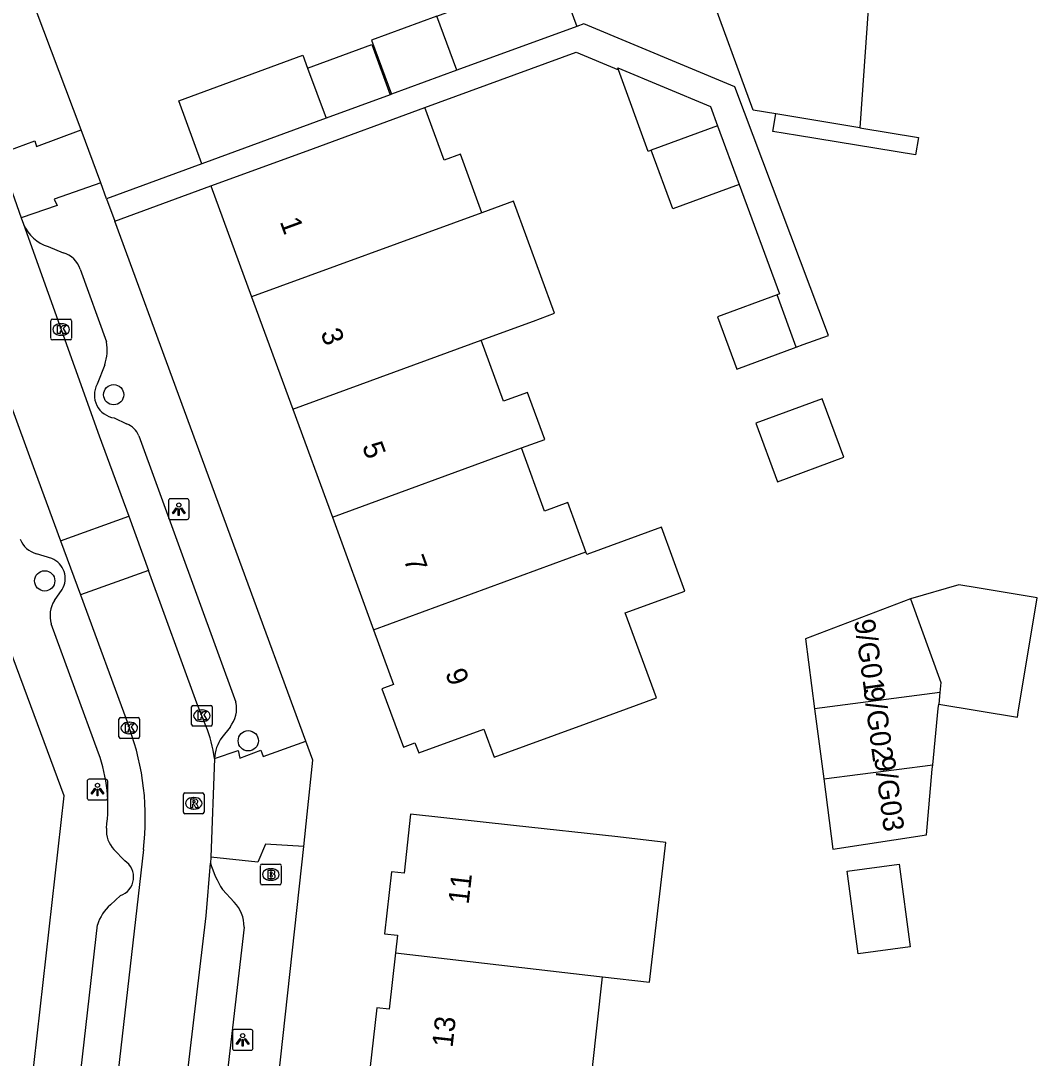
# Model space of a CAD drawing. Extents: x 161258 to 161838, y 380836 to 381727.
# Drawn here: x 161708.3 to 161757.4, y 381426.2 to 381476.3 of the extents above; entities that cross this region are included whole.
import ezdxf

# ---------------------------------------------------------------- set-up
doc = ezdxf.new("R2010")
doc.units = 0
for name, color, linetype in [('IMGEO_Boom', 7, 'Continuous'), ('IMGEO_Brandkraan', 7, 'Continuous'), ('IMGEO_Kolk', 7, 'Continuous'), ('IMGEO_Lichtpunt', 7, 'Continuous'), ('IMGEO_Pand', 7, 'Continuous'), ('IMGEO_Pand_nummerreeks', 7, 'Continuous'), ('IMGEO_Rijbaan_lokaal_open', 7, 'Continuous'), ('IMGEO_Rioolput', 7, 'Continuous'), ('IMGEO_Voetpad_open', 7, 'Continuous')]:
    doc.layers.add(name, color=color, linetype=linetype)

msp = doc.modelspace()

# ---------------------------------------------------------------- linework, layer by layer
at = {"layer": 'IMGEO_Boom'}
for centre in [(161712.757, 381458.263), (161709.426, 381449.266), (161719.258, 381441.543)]:
    msp.add_circle(centre, 0.489, dxfattribs=at)
at = {"layer": 'IMGEO_Brandkraan'}
for p, q in [((161719.847, 381434.658), (161719.847, 381435.51)), ((161719.922, 381435.584), (161720.774, 381435.584)), ((161720.335, 381435.364), (161720.36, 381435.364)), ((161720.848, 381435.51), (161720.848, 381434.658)), ((161720.358, 381434.804), (161720.333, 381434.804)), ((161720.774, 381434.584), (161719.922, 381434.584))]:
    msp.add_line(p, q, dxfattribs=at)
for points in [[(161719.847, 381434.658), (161719.847, 381435.51)], [(161719.922, 381435.584), (161720.774, 381435.584)], [(161720.195, 381435.284), (161720.195, 381434.884), (161720.408, 381434.884)], [(161720.426, 381435.284), (161720.195, 381435.284)], [(161720.374, 381435.203), (161720.32, 381435.203), (161720.32, 381435.127)], [(161720.848, 381435.51), (161720.848, 381434.658)], [(161720.32, 381435.127), (161720.373, 381435.127)], [(161720.382, 381435.051), (161720.32, 381435.051), (161720.32, 381434.97)], [(161720.32, 381434.97), (161720.382, 381434.97)], [(161720.774, 381434.584), (161719.922, 381434.584)]]:
    msp.add_lwpolyline(points, dxfattribs=at)
for centre, radius, start, end in [((161719.924, 381435.508), 0.0765, 91.552, 178.448), ((161719.924, 381435.508), 0.0765, 91.552, 178.448), ((161720.375, 381435.165), 0.0379, 267.8285, 90.9355), ((161720.43, 381435.139), 0.145, 59.4692, 91.5367), ((161720.455, 381435.186), 0.0922, 285.5137, 58.1501), ((161720.772, 381435.508), 0.0765, 1.552, 88.448), ((161720.772, 381435.508), 0.0765, 1.552, 88.448), ((161720.383, 381435.01), 0.0404, 269.8759, 90.5077), ((161720.414, 381435.135), 0.251, 268.6676, 293.5347), ((161720.46, 381434.994), 0.105, 301.3115, 78.989), ((161719.924, 381434.66), 0.0765, 181.552, 268.448), ((161719.924, 381434.66), 0.0765, 181.552, 268.448), ((161720.772, 381434.66), 0.0765, 271.552, 358.448), ((161720.772, 381434.66), 0.0765, 271.552, 358.448)]:
    msp.add_arc(centre, radius, start, end, dxfattribs=at)
for centre, major_axis, ratio, start_param, end_param in [((161720.334, 381435.084), (-0.387, 0.002), 0.722429, 4.712389, 7.853982), ((161720.359, 381435.084), (-0.39, 0.002), 0.717154, 1.570796, 4.712389)]:
    msp.add_ellipse(centre, major_axis=major_axis, ratio=ratio, start_param=start_param, end_param=end_param, dxfattribs=at)
at = {"layer": 'IMGEO_Kolk'}
for p, q in [((161709.721, 381460.985), (161709.721, 381461.837)), ((161709.796, 381461.911), (161710.648, 381461.911)), ((161710.722, 381461.837), (161710.722, 381460.985)), ((161710.209, 381461.691), (161710.234, 381461.691)), ((161710.648, 381460.911), (161709.796, 381460.911)), ((161710.232, 381461.131), (161710.207, 381461.131)), ((161716.594, 381443.255), (161717.446, 381443.255)), ((161716.519, 381442.329), (161716.519, 381443.181)), ((161717.007, 381443.035), (161717.032, 381443.035)), ((161717.52, 381443.181), (161717.52, 381442.329)), ((161713.011, 381441.735), (161713.011, 381442.587)), ((161713.086, 381442.661), (161713.938, 381442.661)), ((161713.499, 381442.441), (161713.524, 381442.441)), ((161714.012, 381442.587), (161714.012, 381441.735)), ((161717.446, 381442.255), (161716.594, 381442.255)), ((161717.03, 381442.475), (161717.005, 381442.475)), ((161713.522, 381441.881), (161713.497, 381441.881)), ((161713.938, 381441.661), (161713.086, 381441.661))]:
    msp.add_line(p, q, dxfattribs=at)
for points in [[(161709.721, 381460.985), (161709.721, 381461.837)], [(161709.796, 381461.911), (161710.648, 381461.911)], [(161710.722, 381461.837), (161710.722, 381460.985)], [(161710.042, 381461.611), (161710.165, 381461.611), (161710.165, 381461.46), (161710.295, 381461.611), (161710.459, 381461.611), (161710.313, 381461.46), (161710.466, 381461.211), (161710.314, 381461.211), (161710.229, 381461.375), (161710.165, 381461.308), (161710.165, 381461.211), (161710.042, 381461.211), (161710.042, 381461.611)], [(161710.648, 381460.911), (161709.796, 381460.911)], [(161716.594, 381443.255), (161717.446, 381443.255)], [(161716.519, 381442.329), (161716.519, 381443.181)], [(161716.84, 381442.955), (161716.963, 381442.955), (161716.963, 381442.804), (161717.093, 381442.955), (161717.257, 381442.955), (161717.111, 381442.804), (161717.264, 381442.555), (161717.112, 381442.555), (161717.027, 381442.719), (161716.963, 381442.652), (161716.963, 381442.555), (161716.84, 381442.555), (161716.84, 381442.955)], [(161717.52, 381443.181), (161717.52, 381442.329)], [(161713.011, 381441.735), (161713.011, 381442.587)], [(161713.086, 381442.661), (161713.938, 381442.661)], [(161713.332, 381442.361), (161713.455, 381442.361), (161713.455, 381442.21), (161713.585, 381442.361), (161713.749, 381442.361), (161713.603, 381442.21), (161713.756, 381441.961), (161713.604, 381441.961), (161713.519, 381442.125), (161713.455, 381442.058), (161713.455, 381441.961), (161713.332, 381441.961), (161713.332, 381442.361)], [(161714.012, 381442.587), (161714.012, 381441.735)], [(161717.446, 381442.255), (161716.594, 381442.255)], [(161713.938, 381441.661), (161713.086, 381441.661)]]:
    msp.add_lwpolyline(points, dxfattribs=at)
for centre, start, end in [((161709.798, 381461.835), 91.552, 178.448), ((161709.798, 381461.835), 91.552, 178.448), ((161710.646, 381461.835), 1.552, 88.448), ((161710.646, 381461.835), 1.552, 88.448), ((161709.798, 381460.987), 181.552, 268.448), ((161709.798, 381460.987), 181.552, 268.448), ((161710.646, 381460.987), 271.552, 358.448), ((161710.646, 381460.987), 271.552, 358.448), ((161716.596, 381443.179), 91.552, 178.448), ((161716.596, 381443.179), 91.552, 178.448), ((161717.444, 381443.179), 1.552, 88.448), ((161717.444, 381443.179), 1.552, 88.448), ((161713.088, 381442.585), 91.552, 178.448), ((161713.088, 381442.585), 91.552, 178.448), ((161713.936, 381442.585), 1.552, 88.448), ((161713.936, 381442.585), 1.552, 88.448), ((161716.596, 381442.331), 181.552, 268.448), ((161716.596, 381442.331), 181.552, 268.448), ((161717.444, 381442.331), 271.552, 358.448), ((161717.444, 381442.331), 271.552, 358.448), ((161713.088, 381441.737), 181.552, 268.448), ((161713.088, 381441.737), 181.552, 268.448), ((161713.936, 381441.737), 271.552, 358.448), ((161713.936, 381441.737), 271.552, 358.448)]:
    msp.add_arc(centre, 0.0765, start, end, dxfattribs=at)
for centre, major_axis, ratio, start_param, end_param in [((161710.208, 381461.411), (-0.387, 0.002), 0.722429, 4.712389, 7.853982), ((161710.233, 381461.411), (-0.39, 0.002), 0.717154, 1.570796, 4.712389), ((161717.006, 381442.755), (-0.387, 0.002), 0.722429, 4.712389, 7.853982), ((161717.031, 381442.755), (-0.39, 0.002), 0.717154, 1.570796, 4.712389), ((161713.498, 381442.161), (-0.387, 0.002), 0.722429, 4.712389, 7.853982), ((161713.523, 381442.161), (-0.39, 0.002), 0.717154, 1.570796, 4.712389)]:
    msp.add_ellipse(centre, major_axis=major_axis, ratio=ratio, start_param=start_param, end_param=end_param, dxfattribs=at)
at = {"layer": 'IMGEO_Lichtpunt'}
for p, q in [((161716.306, 381453.232), (161715.498, 381453.232)), ((161716.306, 381453.232), (161715.498, 381453.232)), ((161715.404, 381453.137), (161715.404, 381452.33)), ((161715.404, 381453.137), (161715.404, 381452.33)), ((161716.4, 381452.33), (161716.4, 381453.137)), ((161716.4, 381452.33), (161716.4, 381453.137)), ((161715.498, 381452.236), (161716.306, 381452.236)), ((161715.498, 381452.236), (161716.306, 381452.236)), ((161711.476, 381439.591), (161711.476, 381438.784)), ((161711.476, 381439.591), (161711.476, 381438.784)), ((161712.378, 381439.686), (161711.57, 381439.686)), ((161712.378, 381439.686), (161711.57, 381439.686)), ((161712.472, 381438.784), (161712.472, 381439.591)), ((161712.472, 381438.784), (161712.472, 381439.591)), ((161711.57, 381438.69), (161712.378, 381438.69)), ((161711.57, 381438.69), (161712.378, 381438.69)), ((161718.49, 381427.499), (161718.49, 381426.692)), ((161718.49, 381427.499), (161718.49, 381426.692)), ((161719.392, 381427.594), (161718.584, 381427.594)), ((161719.392, 381427.594), (161718.584, 381427.594)), ((161719.486, 381426.692), (161719.486, 381427.499)), ((161719.486, 381426.692), (161719.486, 381427.499)), ((161718.584, 381426.598), (161719.392, 381426.598)), ((161718.584, 381426.598), (161719.392, 381426.598))]:
    msp.add_line(p, q, dxfattribs=at)
for points in [[(161715.778, 381452.801), (161715.817, 381452.773), (161715.629, 381452.511), (161715.591, 381452.538), (161715.778, 381452.801)], [(161715.88, 381452.753), (161715.927, 381452.753), (161715.927, 381452.431), (161715.88, 381452.431), (161715.88, 381452.753)], [(161715.99, 381452.773), (161716.028, 381452.8), (161716.215, 381452.538), (161716.176, 381452.51), (161715.99, 381452.773)], [(161711.85, 381439.255), (161711.889, 381439.227), (161711.701, 381438.965), (161711.663, 381438.992), (161711.85, 381439.255)], [(161711.952, 381439.207), (161711.999, 381439.207), (161711.999, 381438.885), (161711.952, 381438.885), (161711.952, 381439.207)], [(161712.062, 381439.227), (161712.1, 381439.254), (161712.287, 381438.992), (161712.248, 381438.964), (161712.062, 381439.227)], [(161718.864, 381427.163), (161718.903, 381427.135), (161718.715, 381426.873), (161718.677, 381426.9), (161718.864, 381427.163)], [(161719.076, 381427.135), (161719.114, 381427.162), (161719.301, 381426.9), (161719.262, 381426.872), (161719.076, 381427.135)], [(161718.966, 381427.115), (161719.013, 381427.115), (161719.013, 381426.793), (161718.966, 381426.793), (161718.966, 381427.115)]]:
    msp.add_lwpolyline(points, dxfattribs=at)
for centre in [(161715.903, 381452.935), (161711.975, 381439.389), (161718.989, 381427.297)]:
    msp.add_circle(centre, 0.0994, dxfattribs=at)
for centre, start, end in [((161715.498, 381453.137), 90, 180), ((161715.498, 381453.137), 90, 180), ((161716.306, 381453.137), 0, 90), ((161716.306, 381453.137), 0, 90), ((161715.498, 381452.33), 180, 270), ((161715.498, 381452.33), 180, 270), ((161716.306, 381452.33), 270, 0), ((161716.306, 381452.33), 270, 360), ((161711.57, 381439.591), 90, 180), ((161711.57, 381439.591), 90, 180), ((161712.378, 381439.591), 0, 90), ((161712.378, 381439.591), 0, 90), ((161711.57, 381438.784), 180, 270), ((161711.57, 381438.784), 180, 270), ((161712.378, 381438.784), 270, 0), ((161712.378, 381438.784), 270, 360), ((161718.584, 381427.499), 90, 180), ((161718.584, 381427.499), 90, 180), ((161719.392, 381427.499), 0, 90), ((161719.392, 381427.499), 0, 90), ((161718.584, 381426.692), 180, 270), ((161718.584, 381426.692), 180, 270), ((161719.392, 381426.692), 270, 0), ((161719.392, 381426.692), 270, 360)]:
    msp.add_arc(centre, 0.0946, start, end, dxfattribs=at)
at = {"layer": 'IMGEO_Pand'}
for points in [[(161744.734, 381471.827), (161743.649, 381472.01), (161741.438, 381478.04), (161747.81, 381480.376), (161749.286, 381478.266), (161748.793, 381471.156)], [(161728.371, 381476.549), (161734.167, 381478.674), (161735.127, 381476.056)], [(161728.371, 381476.549), (161725.214, 381475.391), (161726.174, 381472.774)], [(161729.333, 381473.932), (161728.371, 381476.549)], [(161735.127, 381476.056), (161729.333, 381473.932)], [(161722.125, 381474.039), (161725.219, 381475.174), (161726.108, 381472.747)], [(161717.016, 381469.415), (161715.9, 381472.459), (161721.898, 381474.657), (161722.125, 381474.039)], [(161722.125, 381474.039), (161723.013, 381471.613)], [(161729.333, 381473.932), (161726.174, 381472.774)], [(161737.144, 381473.959), (161737.109, 381474.056), (161741.582, 381472.179), (161741.924, 381471.25)], [(161738.718, 381470.069), (161738.57, 381470.014), (161737.144, 381473.959)], [(161726.108, 381472.747), (161723.013, 381471.613)], [(161717.453, 381468.348), (161722.096, 381470.05), (161727.787, 381472.135)], [(161730.54, 381467.051), (161729.505, 381469.878), (161728.72, 381469.59), (161727.787, 381472.135)], [(161748.793, 381471.156), (161751.625, 381470.688), (161751.486, 381469.842), (161745.791, 381470.784), (161744.595, 381470.982), (161744.734, 381471.827)], [(161748.793, 381471.156), (161744.734, 381471.827)], [(161723.013, 381471.613), (161717.016, 381469.415)], [(161741.924, 381471.25), (161738.718, 381470.069)], [(161741.924, 381471.25), (161742.966, 381468.422)], [(161742.966, 381468.422), (161739.759, 381467.241), (161738.718, 381470.069)], [(161717.453, 381468.348), (161719.415, 381462.994)], [(161730.506, 381460.896), (161733.027, 381461.82), (161734.046, 381462.193), (161732.063, 381467.606), (161730.54, 381467.051)], [(161730.54, 381467.051), (161719.415, 381462.994)], [(161719.415, 381462.994), (161721.406, 381457.561)], [(161744.794, 381463.088), (161741.924, 381462.031), (161742.856, 381459.5), (161745.725, 381460.557)], [(161745.725, 381460.557), (161744.794, 381463.088)], [(161721.406, 381457.561), (161730.506, 381460.896)], [(161732.452, 381455.688), (161733.581, 381456.102), (161732.749, 381458.374), (161731.586, 381457.948), (161730.506, 381460.896)], [(161743.771, 381456.885), (161744.813, 381454.057), (161748.02, 381455.238), (161746.978, 381458.066), (161743.771, 381456.885)], [(161721.406, 381457.561), (161723.319, 381452.34)], [(161723.319, 381452.34), (161732.452, 381455.688)], [(161735.563, 381450.667), (161734.69, 381453.051), (161733.568, 381452.64), (161732.452, 381455.688)], [(161723.319, 381452.34), (161725.309, 381446.909)], [(161725.309, 381446.909), (161726.278, 381444.264), (161725.715, 381444.058), (161726.747, 381441.241), (161727.31, 381441.447), (161727.489, 381440.959), (161730.632, 381442.111), (161731.131, 381440.748), (161735.595, 381442.384), (161738.967, 381443.62), (161737.465, 381447.722), (161740.346, 381448.778), (161739.215, 381451.864), (161735.609, 381450.542), (161735.563, 381450.667)], [(161725.309, 381446.909), (161735.563, 381450.667)], [(161752.605, 381443.319), (161756.411, 381442.689), (161756.449, 381442.921), (161757.363, 381448.452), (161754.457, 381448.932), (161753.57, 381449.078), (161751.248, 381448.402)], [(161751.248, 381448.402), (161746.175, 381446.473), (161746.613, 381443.087)], [(161751.248, 381448.402), (161752.708, 381444.363), (161752.659, 381443.869)], [(161752.659, 381443.869), (161746.613, 381443.087)], [(161752.659, 381443.869), (161752.605, 381443.319)], [(161752.313, 381440.381), (161752.584, 381443.109), (161752.605, 381443.319)], [(161746.613, 381443.087), (161747.051, 381439.7)], [(161747.051, 381439.7), (161752.313, 381440.381)], [(161747.051, 381439.7), (161747.489, 381436.314), (161752.012, 381436.997), (161752.292, 381440.169), (161752.313, 381440.381)], [(161736.369, 381430.138), (161738.638, 381429.876), (161739.418, 381436.634), (161737.111, 381436.9), (161732.064, 381437.454), (161727.093, 381438), (161726.781, 381435.152), (161726.17, 381435.219), (161725.841, 381432.223), (161726.458, 381432.155), (161726.363, 381431.292)], [(161750.687, 381435.581), (161751.224, 381431.585), (161748.72, 381431.249), (161748.185, 381435.245), (161750.687, 381435.581)], [(161726.363, 381431.292), (161726.065, 381428.576), (161725.464, 381428.642), (161725.137, 381425.659), (161725.695, 381425.598), (161725.563, 381424.391)], [(161726.363, 381431.292), (161735.651, 381430.217), (161736.369, 381430.138)], [(161735.633, 381423.432), (161736.369, 381430.138)]]:
    msp.add_lwpolyline(points, dxfattribs=at)
at = {"layer": 'IMGEO_Rijbaan_lokaal_open'}
for points in [[(161707.19, 381469.886), (161708.292, 381466.799)], [(161708.292, 381466.799), (161708.399, 381466.5)], [(161708.399, 381466.5), (161712.064, 381456.269), (161713.482, 381452.388)], [(161705.655, 381463.593), (161708.698, 381455.271), (161710.194, 381451.196)], [(161710.194, 381451.196), (161713.482, 381452.388)], [(161713.482, 381452.388), (161714.435, 381449.777)], [(161710.194, 381451.196), (161711.153, 381448.587)], [(161714.435, 381449.777), (161711.153, 381448.587)], [(161717.213, 381442.272), (161716.781, 381443.354), (161714.435, 381449.777)], [(161711.153, 381448.587), (161713.514, 381442.157)], [(161717.622, 381440.68), (161717.456, 381435.916)], [(161714.193, 381436.286), (161712.841, 381424.462), (161709.639, 381395.601)], [(161717.456, 381435.916), (161717.434, 381435.638)], [(161712.933, 381395.246), (161713.952, 381404.688), (161715.817, 381421.255), (161717.229, 381433.087), (161717.434, 381435.638)]]:
    msp.add_lwpolyline(points, dxfattribs=at)
for centre, radius, start, end in [((161711.529, 381439.963), 6.135, 6.7092, 22.1073), ((161701.665, 381437.812), 12.62, 353.0554, 20.1388)]:
    msp.add_arc(centre, radius, start, end, dxfattribs=at)
at = {"layer": 'IMGEO_Rioolput'}
for p, q in [((161716.123, 381438.096), (161716.123, 381438.948)), ((161716.198, 381439.022), (161717.05, 381439.022)), ((161716.611, 381438.802), (161716.636, 381438.802)), ((161717.124, 381438.948), (161717.124, 381438.096)), ((161716.634, 381438.242), (161716.609, 381438.242)), ((161717.05, 381438.022), (161716.198, 381438.022))]:
    msp.add_line(p, q, dxfattribs=at)
for points in [[(161716.123, 381438.096), (161716.123, 381438.948)], [(161716.198, 381439.022), (161717.05, 381439.022)], [(161716.712, 381438.72), (161716.46, 381438.722), (161716.46, 381438.322)], [(161717.124, 381438.948), (161717.124, 381438.096)], [(161716.46, 381438.322), (161716.584, 381438.322), (161716.584, 381438.484), (161716.595, 381438.484)], [(161716.638, 381438.641), (161716.584, 381438.641), (161716.584, 381438.56)], [(161716.584, 381438.56), (161716.636, 381438.56)], [(161716.642, 381438.455), (161716.713, 381438.322), (161716.853, 381438.322), (161716.788, 381438.448)], [(161717.05, 381438.022), (161716.198, 381438.022)]]:
    msp.add_lwpolyline(points, dxfattribs=at)
for centre, radius, start, end in [((161716.2, 381438.946), 0.0765, 91.552, 178.448), ((161716.2, 381438.946), 0.0765, 91.552, 178.448), ((161716.711, 381438.61), 0.109, 350.3612, 89.416), ((161717.048, 381438.946), 0.0765, 1.552, 88.448), ((161717.048, 381438.946), 0.0765, 1.552, 88.448), ((161716.594, 381438.431), 0.0533, 26.0293, 88.6989), ((161716.62, 381438.749), 0.19, 274.7715, 282.9687), ((161716.644, 381438.545), 0.0964, 77.0061, 93.1865), ((161716.658, 381438.602), 0.0378, 276.6634, 79.6772), ((161716.709, 381438.61), 0.112, 277.5842, 350.9817), ((161716.693, 381438.395), 0.108, 29.5134, 73.7905), ((161716.2, 381438.098), 0.0765, 181.552, 268.448), ((161716.2, 381438.098), 0.0765, 181.552, 268.448), ((161717.048, 381438.098), 0.0765, 271.552, 358.448), ((161717.048, 381438.098), 0.0765, 271.552, 358.448)]:
    msp.add_arc(centre, radius, start, end, dxfattribs=at)
for centre, major_axis, ratio, start_param, end_param in [((161716.61, 381438.522), (-0.387, 0.002), 0.722429, 4.712389, 7.853982), ((161716.635, 381438.522), (-0.39, 0.002), 0.717154, 1.570796, 4.712389)]:
    msp.add_ellipse(centre, major_axis=major_axis, ratio=ratio, start_param=start_param, end_param=end_param, dxfattribs=at)
at = {"layer": 'IMGEO_Voetpad_open'}
for points in [[(161711.187, 381471.057), (161703.642, 381491.064)], [(161745.725, 381460.557), (161746.063, 381460.681), (161747.274, 381461.127), (161742.758, 381473.134), (161735.459, 381476.18), (161735.127, 381476.056)], [(161727.787, 381472.135), (161735.098, 381474.813), (161737.144, 381473.959)], [(161726.174, 381472.774), (161726.108, 381472.747)], [(161707.19, 381469.886), (161708.943, 381470.523), (161709.031, 381470.257), (161711.187, 381471.057)], [(161712.129, 381468.494), (161711.187, 381471.057)], [(161717.016, 381469.415), (161712.412, 381467.723)], [(161712.129, 381468.494), (161709.884, 381467.702), (161710.022, 381467.409), (161708.292, 381466.799)], [(161712.412, 381467.723), (161712.129, 381468.494)], [(161712.809, 381466.642), (161717.453, 381468.348)], [(161742.966, 381468.422), (161744.914, 381463.132), (161744.794, 381463.088)], [(161712.412, 381467.723), (161712.809, 381466.642)], [(161722.039, 381441.525), (161712.809, 381466.642)], [(161709.596, 381465.418), (161710.318, 381465.111)], [(161711.14, 381464.321), (161712.409, 381460.812)], [(161703.682, 381379.623), (161710.363, 381438.89), (161702.199, 381460.88)], [(161712.328, 381459.708), (161711.956, 381458.77)], [(161712.788, 381457.142), (161713.383, 381456.848)], [(161713.965, 381456.275), (161718.663, 381443.411)], [(161709.766, 381450.348), (161709.031, 381450.58)], [(161709.898, 381448.317), (161710.268, 381448.849)], [(161712.028, 381440.946), (161709.742, 381447.2)], [(161718.379, 381442.206), (161717.983, 381441.7)], [(161717.622, 381440.68), (161718.768, 381441.075), (161718.855, 381440.706), (161719.872, 381441.096), (161719.985, 381440.791), (161722.039, 381441.525)], [(161721.934, 381436.431), (161722.102, 381438), (161722.379, 381440.599), (161722.039, 381441.525)], [(161713.29, 381435.75), (161712.771, 381436.285)], [(161715.1, 381373.857), (161721.934, 381436.431)], [(161721.934, 381436.431), (161720.083, 381436.551), (161719.712, 381435.676), (161717.456, 381435.916)], [(161718.019, 381434.362), (161718.575, 381433.751)], [(161712.596, 381433.619), (161713.08, 381434.062)], [(161709.448, 381410.412), (161711.97, 381432.657)], [(161719.053, 381432.543), (161717.543, 381419.485), (161716.981, 381418.776), (161716.345, 381418.195)]]:
    msp.add_lwpolyline(points, dxfattribs=at)
for centre, radius, start, end in [((161710.205, 381467.295), 1.974, 203.7634, 252.014), ((161710.015, 381463.973), 1.178, 17.197, 75.0775), ((161710.145, 381460.423), 2.297, 341.8597, 9.7478), ((161712.936, 381458.244), 1.112, 151.8068, 262.3324), ((161713.057, 381455.935), 0.97, 20.5457, 70.3472), ((161709.309, 381451.68), 1.134, 200.5785, 255.8196), ((161709.375, 381449.384), 1.041, 329.0827, 67.9477), ((161711.015, 381447.592), 1.332, 147.0087, 197.0903), ((161717.223, 381443.114), 1.47, 321.8356, 11.641), ((161719.588, 381440.558), 1.97, 144.5699, 176.4501), ((161704.815, 381438.358), 7.663, 352.1728, 19.7417), ((161713.739, 381437.206), 1.336, 175.3721, 223.5895), ((161712.773, 381434.957), 0.947, 288.9412, 56.8756), ((161721.736, 381436.838), 4.466, 195.5886, 213.6709), ((161717.379, 381432.579), 1.675, 358.7669, 44.41), ((161714.088, 381431.964), 2.228, 132.0225, 161.8712)]:
    msp.add_arc(centre, radius, start, end, dxfattribs=at)

# ---------------------------------------------------------------- texts
at = {"layer": 'IMGEO_Pand_nummerreeks'}
for s, rotation, p in [('1', 290.1221, (161720.768, 381466.628)), ('3', 290.1221, (161722.736, 381461.257)), ('5', 290.1221, (161724.743, 381455.779)), ('7', 290.1221, (161726.75, 381450.301)), ('9/G01', 278.0759, (161748.514, 381447.357)), ('9', 290.1241, (161728.757, 381444.824)), ('9/G02', 277.4941, (161748.966, 381444.083)), ('9/G03', 277.5449, (161749.484, 381440.723)), ('11', 83.5835, (161729.9, 381433.614)), ('13', 83.5835, (161729.122, 381426.696))]:
    msp.add_text(s, height=1, rotation=rotation, dxfattribs=at).set_placement(p)

doc.saveas('drawing.dxf')
